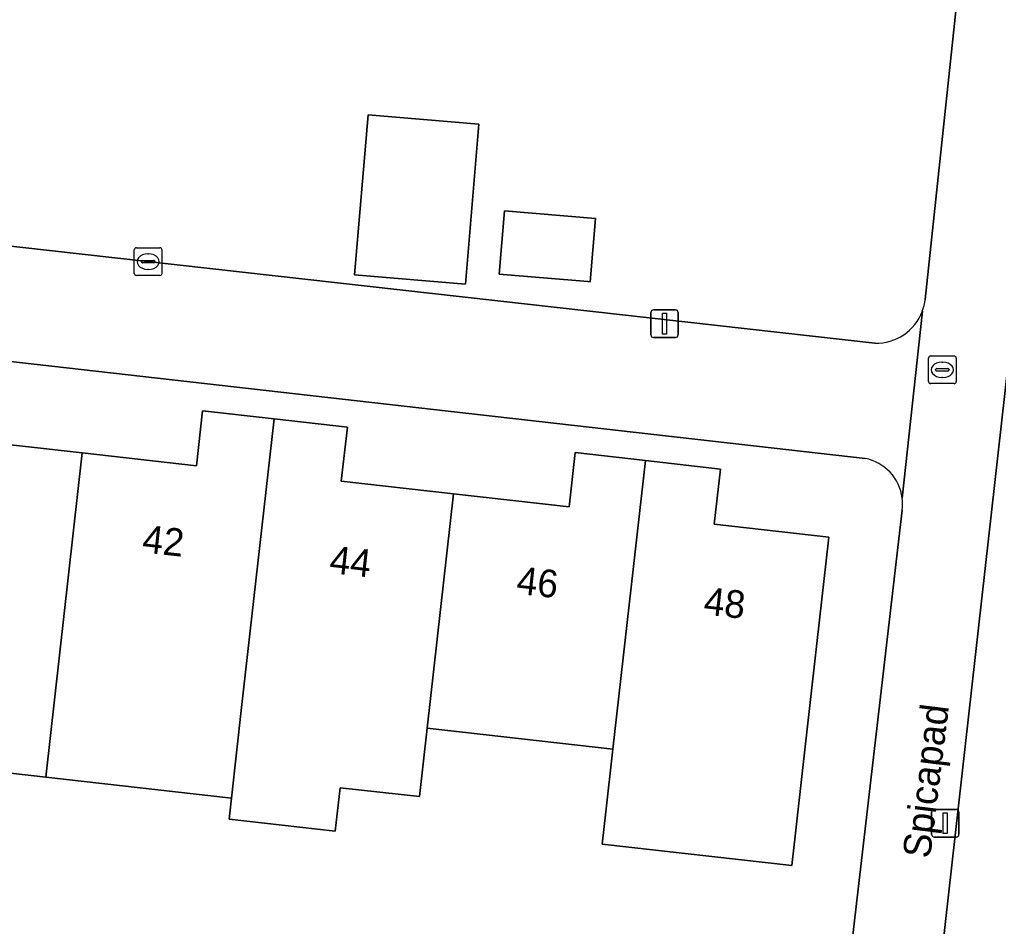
# Model space of a CAD drawing. Extents: x 161928 to 163071, y 386474 to 387428.
# Drawn here: x 162706.39 to 162741.76, y 387032.84 to 387065.62 of the extents above; entities that cross this region are included whole.
import ezdxf

# ---------------------------------------------------------------- set-up
doc = ezdxf.new("R2010")
doc.units = 0
for name, color, linetype in [('IMGEO_Erf', 7, 'Continuous'), ('IMGEO_Groenvoorziening', 7, 'Continuous'), ('IMGEO_Kolk', 7, 'Continuous'), ('IMGEO_Lichtmast', 7, 'Continuous'), ('IMGEO_Openbare_ruimte_label', 7, 'Continuous'), ('IMGEO_Pand', 7, 'Continuous'), ('IMGEO_Pand_nummerreeks', 7, 'Continuous'), ('IMGEO_Rioolput', 7, 'Continuous'), ('IMGEO_Voetpad_open', 7, 'Continuous')]:
    doc.layers.add(name, color=color, linetype=linetype)

msp = doc.modelspace()

# ---------------------------------------------------------------- linework, layer by layer
at = {"layer": 'IMGEO_Erf'}
for points in [[(162739.116, 387055.502), (162741.417, 387077.16)], [(162694.753, 387058.771), (162695.052, 387061.441), (162698.645, 387061.038), (162698.338, 387058.299), (162737.303, 387053.918)], [(162736.945, 387049.754), (162694.705, 387054.553)], [(162704.545, 387050.417), (162708.657, 387049.954), (162712.779, 387049.489), (162713.003, 387051.48), (162715.589, 387051.189), (162718.238, 387050.89), (162718.017, 387048.934), (162722.076, 387048.476), (162726.25, 387048.006), (162726.471, 387049.965), (162729.004, 387049.679), (162731.722, 387049.373), (162731.497, 387047.379), (162735.639, 387046.913), (162734.688, 387038.473), (162734.433, 387036.207), (162734.302, 387035.039), (162727.443, 387035.811), (162727.575, 387036.98), (162727.83, 387039.246)], [(162735.66, 387025.258), (162738.286, 387047.884)], [(162727.83, 387039.246), (162721.122, 387040.002), (162720.844, 387037.531), (162717.975, 387037.854), (162717.797, 387036.28), (162713.96, 387036.712), (162714.046, 387037.479), (162707.338, 387038.235), (162700.63, 387038.991), (162698.887, 387039.187), (162695.648, 387039.552), (162696.017, 387042.831), (162694.138, 387043.042), (162691.808, 387042.376), (162690.54, 387030.865)]]:
    msp.add_lwpolyline(points, dxfattribs=at)
for points in [[(162718.982, 387062.17), (162722.99, 387061.834), (162722.505, 387056.054), (162718.497, 387056.39)], [(162727.207, 387058.426), (162727.015, 387056.144), (162726.922, 387056.152), (162723.719, 387056.42), (162723.911, 387058.702)]]:
    msp.add_lwpolyline(points, close=True, dxfattribs=at)
for centre, radius, start, end in [((162737.33, 387055.703), 1.797, 339.5486, 353.5818), ((162737.343, 387055.703), 1.785, 268.7179, 339.4162), ((162736.629, 387048.112), 1.672, 7.1033, 79.1031), ((162736.605, 387048.109), 1.696, 352.3696, 7.1035)]:
    msp.add_arc(centre, radius, start, end, dxfattribs=at)
at = {"layer": 'IMGEO_Groenvoorziening'}
msp.add_lwpolyline([(162797.378, 387076.371), (162793.403, 387039.835), (162794.847, 387039.225), (162788.283, 387031.326), (162787.129, 387032.285), (162783.462, 387032.587), (162765.128, 387034.098), (162752.769, 387038.09), (162753.097, 387040.852), (162754.399, 387051.81), (162746.404, 387052.697), (162742.11, 387053.173), (162736.14, 387000), (162733.062, 386972.835)], dxfattribs=at)
at = {"layer": 'IMGEO_Kolk'}
for p, q in [((162710.536, 387056.443), (162710.536, 387057.295)), ((162710.611, 387057.369), (162711.463, 387057.369)), ((162711.537, 387057.295), (162711.537, 387056.443)), ((162711.024, 387057.149), (162711.049, 387057.149)), ((162710.795, 387056.863), (162710.795, 387056.875)), ((162711.233, 387056.826), (162710.835, 387056.826)), ((162710.838, 387056.912), (162711.236, 387056.912)), ((162711.047, 387056.589), (162711.022, 387056.589)), ((162711.279, 387056.875), (162711.279, 387056.863)), ((162711.463, 387056.369), (162710.611, 387056.369))]:
    msp.add_line(p, q, dxfattribs=at)
for points in [[(162710.536, 387056.443), (162710.536, 387057.295)], [(162710.611, 387057.369), (162711.463, 387057.369)], [(162711.537, 387057.295), (162711.537, 387056.443)], [(162711.463, 387056.369), (162710.611, 387056.369)]]:
    msp.add_lwpolyline(points, dxfattribs=at)
for centre, radius, start, end in [((162710.613, 387057.293), 0.0765, 91.552, 178.448), ((162710.613, 387057.293), 0.0765, 91.552, 178.448), ((162711.461, 387057.293), 0.0765, 1.552, 88.448), ((162711.461, 387057.293), 0.0765, 1.552, 88.448), ((162710.835, 387056.872), 0.0403, 85.8775, 175.7526), ((162710.832, 387056.862), 0.0366, 178.938, 274.7102), ((162711.236, 387056.869), 0.043, 264.8664, 352.4533), ((162711.24, 387056.874), 0.0386, 1.7309, 96.639), ((162710.613, 387056.445), 0.0765, 181.552, 268.448), ((162710.613, 387056.445), 0.0765, 181.552, 268.448), ((162711.461, 387056.445), 0.0765, 271.552, 358.448), ((162711.461, 387056.445), 0.0765, 271.552, 358.448)]:
    msp.add_arc(centre, radius, start, end, dxfattribs=at)
for centre, major_axis, ratio, start_param, end_param in [((162711.023, 387056.869), (-0.387, 0.002), 0.722429, 4.712389, 7.853982), ((162711.048, 387056.869), (-0.39, 0.002), 0.717154, 1.570796, 4.712389)]:
    msp.add_ellipse(centre, major_axis=major_axis, ratio=ratio, start_param=start_param, end_param=end_param, dxfattribs=at)
at = {"layer": 'IMGEO_Lichtmast'}
for p, q in [((162729.202, 387054.226), (162729.202, 387055.026)), ((162729.202, 387055.026), (162729.202, 387054.226)), ((162729.302, 387055.126), (162730.092, 387055.126)), ((162730.092, 387055.126), (162729.302, 387055.126)), ((162730.192, 387055.026), (162730.192, 387054.226)), ((162730.192, 387054.226), (162730.192, 387055.026)), ((162730.092, 387054.126), (162729.302, 387054.126)), ((162729.302, 387054.126), (162730.092, 387054.126)), ((162739.346, 387036.17), (162739.346, 387036.97)), ((162739.346, 387036.97), (162739.346, 387036.17)), ((162739.446, 387037.07), (162740.236, 387037.07)), ((162740.236, 387037.07), (162739.446, 387037.07)), ((162740.336, 387036.97), (162740.336, 387036.17)), ((162740.336, 387036.17), (162740.336, 387036.97)), ((162740.236, 387036.07), (162739.446, 387036.07)), ((162739.446, 387036.07), (162740.236, 387036.07))]:
    msp.add_line(p, q, dxfattribs=at)
for points in [[(162729.622, 387055.001), (162729.772, 387055.001), (162729.772, 387054.251), (162729.622, 387054.251), (162729.622, 387055.001)], [(162739.766, 387036.945), (162739.916, 387036.945), (162739.916, 387036.195), (162739.766, 387036.195), (162739.766, 387036.945)]]:
    msp.add_lwpolyline(points, dxfattribs=at)
for centre, start, end in [((162729.302, 387055.026), 90, 180), ((162729.302, 387055.026), 90, 180), ((162730.092, 387055.026), 0, 90), ((162730.092, 387055.026), 360, 90), ((162729.302, 387054.226), 180, 270), ((162729.302, 387054.226), 180, 270), ((162730.092, 387054.226), 270, 0), ((162730.092, 387054.226), 270, 0), ((162739.446, 387036.97), 90, 180), ((162739.446, 387036.97), 90, 180), ((162740.236, 387036.97), 0, 90), ((162740.236, 387036.97), 360, 90), ((162739.446, 387036.17), 180, 270), ((162739.446, 387036.17), 180, 270), ((162740.236, 387036.17), 270, 0), ((162740.236, 387036.17), 270, 0)]:
    msp.add_arc(centre, 0.1, start, end, dxfattribs=at)
at = {"layer": 'IMGEO_Pand'}
for points in [[(162718.982, 387062.17), (162718.497, 387056.39), (162722.505, 387056.054), (162722.99, 387061.834)], [(162727.207, 387058.426), (162723.911, 387058.702), (162723.719, 387056.42), (162726.922, 387056.152), (162727.015, 387056.144)], [(162708.657, 387049.954), (162704.545, 387050.417), (162704.768, 387052.395), (162702.172, 387052.688), (162700.63, 387038.991), (162707.338, 387038.235)], [(162707.338, 387038.235), (162714.046, 387037.479), (162714.415, 387040.758), (162715.589, 387051.189), (162713.003, 387051.48), (162712.779, 387049.489), (162708.657, 387049.954)], [(162722.076, 387048.476), (162718.017, 387048.934), (162718.238, 387050.89), (162715.589, 387051.189), (162714.415, 387040.758), (162714.046, 387037.479), (162713.96, 387036.712), (162717.797, 387036.28), (162717.975, 387037.854), (162720.844, 387037.531), (162721.122, 387040.002)], [(162729.004, 387049.679), (162726.471, 387049.965), (162726.25, 387048.006), (162722.076, 387048.476), (162721.122, 387040.002), (162727.83, 387039.246)], [(162735.639, 387046.913), (162731.497, 387047.379), (162731.722, 387049.373), (162729.004, 387049.679), (162727.83, 387039.246), (162727.575, 387036.98), (162727.443, 387035.811), (162734.302, 387035.039), (162734.433, 387036.207), (162734.688, 387038.473)]]:
    msp.add_lwpolyline(points, close=True, dxfattribs=at)
at = {"layer": 'IMGEO_Rioolput'}
for p, q in [((162739.311, 387053.458), (162740.163, 387053.458)), ((162739.236, 387052.532), (162739.236, 387053.384)), ((162739.724, 387053.238), (162739.749, 387053.238)), ((162740.237, 387053.384), (162740.237, 387052.532)), ((162739.495, 387052.952), (162739.495, 387052.964)), ((162739.933, 387052.915), (162739.535, 387052.915)), ((162739.538, 387053.001), (162739.936, 387053.001)), ((162739.979, 387052.964), (162739.979, 387052.952)), ((162740.163, 387052.458), (162739.311, 387052.458)), ((162739.747, 387052.678), (162739.722, 387052.678))]:
    msp.add_line(p, q, dxfattribs=at)
for points in [[(162739.311, 387053.458), (162740.163, 387053.458)], [(162739.236, 387052.532), (162739.236, 387053.384)], [(162740.237, 387053.384), (162740.237, 387052.532)], [(162740.163, 387052.458), (162739.311, 387052.458)]]:
    msp.add_lwpolyline(points, dxfattribs=at)
for centre, radius, start, end in [((162739.313, 387053.382), 0.0765, 91.552, 178.448), ((162739.313, 387053.382), 0.0765, 91.552, 178.448), ((162740.161, 387053.382), 0.0765, 1.552, 88.448), ((162740.161, 387053.382), 0.0765, 1.552, 88.448), ((162739.535, 387052.961), 0.0403, 85.8775, 175.7526), ((162739.532, 387052.951), 0.0366, 178.938, 274.7102), ((162739.936, 387052.958), 0.043, 264.8664, 352.4533), ((162739.94, 387052.963), 0.0386, 1.7309, 96.639), ((162739.313, 387052.534), 0.0765, 181.552, 268.448), ((162739.313, 387052.534), 0.0765, 181.552, 268.448), ((162740.161, 387052.534), 0.0765, 271.552, 358.448), ((162740.161, 387052.534), 0.0765, 271.552, 358.448)]:
    msp.add_arc(centre, radius, start, end, dxfattribs=at)
for centre, major_axis, ratio, start_param, end_param in [((162739.723, 387052.958), (-0.387, 0.002), 0.722429, 4.712389, 7.853982), ((162739.748, 387052.958), (-0.39, 0.002), 0.717154, 1.570796, 4.712389)]:
    msp.add_ellipse(centre, major_axis=major_axis, ratio=ratio, start_param=start_param, end_param=end_param, dxfattribs=at)
at = {"layer": 'IMGEO_Voetpad_open'}
for points in [[(162741.417, 387077.16), (162739.116, 387055.502)], [(162737.303, 387053.918), (162698.338, 387058.299)], [(162739.014, 387055.075), (162738.288, 387048.319)], [(162738.288, 387048.319), (162739.014, 387055.075)], [(162694.705, 387054.553), (162736.945, 387049.754)], [(162721.08, 386924.534), (162728.42, 386920.117), (162728.355, 386920.16), (162728.2, 386920.279), (162728.055, 386920.411), (162727.923, 386920.555), (162727.805, 386920.711), (162727.701, 386920.877), (162727.612, 386921.051), (162727.539, 386921.233), (162727.482, 386921.42), (162727.442, 386921.612), (162727.42, 386921.806), (162727.415, 386922.002), (162727.428, 386922.197), (162732.493, 386967.738), (162733.062, 386972.835), (162736.14, 387000), (162742.11, 387053.173)], [(162738.286, 387047.884), (162735.66, 387025.258), (162734.938, 387018.22)]]:
    msp.add_lwpolyline(points, dxfattribs=at)
for centre, radius, start, end in [((162737.33, 387055.703), 1.797, 339.5486, 353.5818), ((162737.343, 387055.703), 1.785, 268.7179, 339.4162), ((162736.629, 387048.112), 1.672, 7.1033, 79.1031), ((162736.605, 387048.109), 1.696, 352.3696, 7.1035)]:
    msp.add_arc(centre, radius, start, end, dxfattribs=at)

# ---------------------------------------------------------------- texts
at = {"layer": 'IMGEO_Openbare_ruimte_label'}
msp.add_text('Spicapad', height=1, rotation=82.9319, dxfattribs=at).set_placement((162739.291, 387035.271))
at = {"layer": 'IMGEO_Pand_nummerreeks'}
for s, rotation, p in [('42', 353.68, (162710.795, 387046.364)), ('44', 353.6803, (162717.558, 387045.616)), ('46', 353.68, (162724.317, 387044.867)), ('48', 353.6803, (162731.08, 387044.119))]:
    msp.add_text(s, height=1, rotation=rotation, dxfattribs=at).set_placement(p)

doc.saveas('drawing.dxf')
